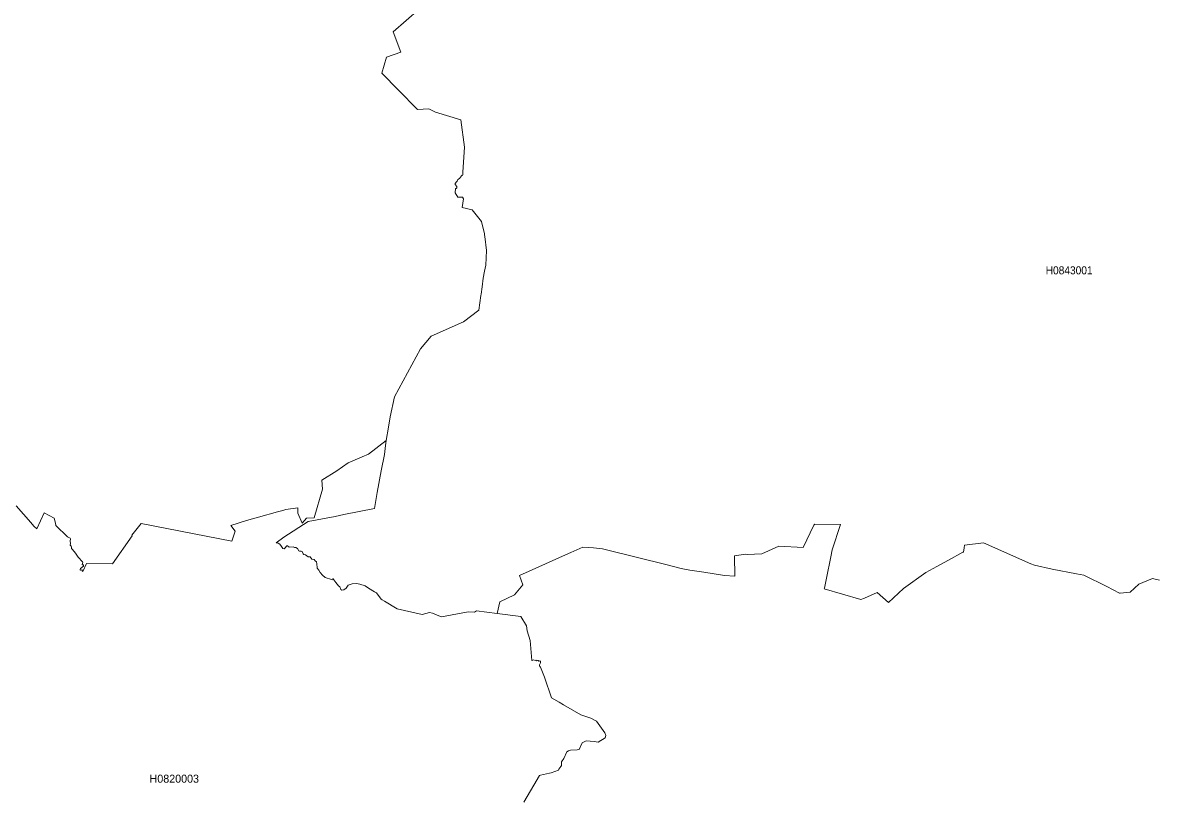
# Model space of a CAD drawing. Extents: x 369010 to 739155, y 6377141 to 6616555.
# Drawn here: x 637511 to 651650, y 6414199 to 6423888 of the extents above; entities that cross this region are included whole.
import ezdxf
from ezdxf.enums import TextEntityAlignment as Align

# ---------------------------------------------------------------- set-up
doc = ezdxf.new("R2010")
doc.units = 0
doc.header["$LTSCALE"] = 40
doc.layers.add('1', color=7, linetype='Continuous', lineweight=13)
doc.layers.add('2', color=7, linetype='Continuous')

msp = doc.modelspace()

# ---------------------------------------------------------------- linework, layer by layer
at = {"layer": '1'}
for points in [[(642465.01, 6424057.23), (642141.12, 6423774.39), (642235.62, 6423519.18), (642059.2, 6423455.63), (642000.44, 6423254.87), (642205.83, 6423044.18), (642443.83, 6422803.87), (642584.01, 6422813.31), (642668.09, 6422767.63), (642986.68, 6422675.11), (643031.7, 6422331.69), (643012.17, 6422018.22), (643010.85, 6421990.75), (643007.87, 6421979.99), (643000.75, 6421981.81), (642993.14, 6421975.36), (642970.46, 6421940.27), (642947.95, 6421928.36), (642940.84, 6421907.01), (642932.56, 6421900.39), (642914.19, 6421878.54), (642915.85, 6421864.31), (642934.88, 6421839.81), (642936.7, 6421826.57), (642928.42, 6421816.48), (642917.67, 6421816.97), (642915.35, 6421763.51), (642950.27, 6421708.4), (643006.71, 6421709.56), (643020.44, 6421688.71), (643001.25, 6421578.98), (643127.86, 6421548.69), (643242.22, 6421404.04), (643282.11, 6421247.97), (643283.26, 6421239.03), (643286.91, 6421217.02), (643306.44, 6421040.26), (643298.16, 6420859.03), (643283.26, 6420785.72), (643265.56, 6420694.19), (643253.64, 6420588.27), (643241.23, 6420494.93), (643235.27, 6420477.71), (643212.1, 6420295), (643019.45, 6420151.51), (642614.13, 6419970.44), (642483.55, 6419813.05), (642157.84, 6419213.76), (642103.22, 6418964.51), (642083.03, 6418833.76), (642052.91, 6418668.42), (642046.29, 6418607.85), (642031.39, 6418493.82), (641991.34, 6418289.42), (641939.04, 6418019.65), (641905.28, 6417818.56), (641525.94, 6417742.59), (641415.88, 6417720.09), (641078.25, 6417658.02), (640774.72, 6417461.4), (640679.39, 6417389.91), (640704.22, 6417384.44), (640722.75, 6417374.35), (640744.6, 6417342.9), (640763.63, 6417320.39), (640778.86, 6417316.42), (640788.95, 6417321.88), (640810.3, 6417352.17), (640822.22, 6417353.33), (640842.41, 6417338.43), (640891.57, 6417341.41), (640908.28, 6417333.63), (640923.67, 6417331.98), (640944.53, 6417320.06), (640962.24, 6417289.11), (640968.86, 6417284.48), (640991.37, 6417287.95), (641001.46, 6417282.66), (641017.51, 6417251.21), (641023.47, 6417242.77), (641047.14, 6417241.61), (641077.43, 6417216.13), (641103.08, 6417213.81), (641126.25, 6417187.66), (641153.89, 6417182.53), (641166.3, 6417164.16), (641181.2, 6417154.06), (641187.16, 6417127.25)], [(642584.01, 6422813.31), (642443.83, 6422803.87), (642205.83, 6423044.18), (642000.44, 6423254.87), (642059.2, 6423455.63), (642235.62, 6423519.18), (642141.12, 6423774.39), (642465.01, 6424057.23)], [(637687.57, 6417563.52), (637781.42, 6417766.1), (637906.04, 6417699.56), (637919.78, 6417635.35), (637928.05, 6417606.88), (638073.53, 6417464.38), (638103.82, 6417449.16), (638110.27, 6417439.56), (638106.13, 6417409.93), (638109.11, 6417381.96), (638104.98, 6417361.11), (638116.89, 6417348.69), (638119.71, 6417339.26), (638122.19, 6417319.57), (638134.27, 6417306.16), (638170.85, 6417263.13), (638207.09, 6417213.31), (638257.9, 6417153.57), (638262.04, 6417143.47), (638254.26, 6417120.96), (638255.42, 6417115), (638269.16, 6417114.34), (638273.29, 6417109.71), (638269.65, 6417098.29), (638234.07, 6417071.64), (638228.77, 6417062.21), (638228.77, 6417054.43), (638232.91, 6417050.79), (638248.96, 6417053.27), (638253.1, 6417047.81), (638253.76, 6417037.22), (638262.04, 6417031.75), (638310.04, 6417134.04), (638635.25, 6417129.24), (638879.7, 6417476.63), (638876.72, 6417485.57), (638990.59, 6417631.38), (640123.13, 6417413.41), (640165.17, 6417537.53), (640111.71, 6417607.71), (640308.33, 6417669.44), (640456.46, 6417709.66), (640697.43, 6417779.67), (640763.96, 6417795.56), (640800.87, 6417805.15), (640949.82, 6417827), (640951.15, 6417762.62), (641002.79, 6417634.69), (641056.74, 6417698.24), (641153.89, 6417702.87), (641257.83, 6418059.87), (641249.39, 6418173.4), (641437.56, 6418288.59), (641578.9, 6418391.37), (641752.02, 6418464.85), (641831.46, 6418498.12), (642052.91, 6418668.42), (642083.03, 6418833.76), (642103.22, 6418964.51), (642157.84, 6419213.76), (642483.55, 6419813.05), (642614.13, 6419970.44), (643019.45, 6420151.51), (643212.1, 6420295), (643235.27, 6420477.71), (643241.23, 6420494.93), (643253.64, 6420588.27), (643265.56, 6420694.19), (643283.26, 6420785.72), (643298.16, 6420859.03), (643306.44, 6421040.26), (643286.91, 6421217.02), (643283.26, 6421239.03), (643282.11, 6421247.97), (643242.22, 6421404.04), (643127.86, 6421548.69), (643001.25, 6421578.98), (643020.44, 6421688.71), (643006.71, 6421709.56), (642950.27, 6421708.4), (642915.35, 6421763.51), (642917.67, 6421816.97), (642928.42, 6421816.48), (642936.7, 6421826.57), (642934.88, 6421839.81), (642915.85, 6421864.31), (642914.19, 6421878.54), (642932.56, 6421900.39), (642940.84, 6421907.01), (642947.95, 6421928.36), (642970.46, 6421940.27), (642993.14, 6421975.36), (643000.75, 6421981.81), (643007.87, 6421979.99), (643010.85, 6421990.75), (643012.17, 6422018.22), (643031.7, 6422331.69), (642986.68, 6422675.11), (642668.09, 6422767.63), (642584.01, 6422813.31)], [(641525.94, 6417742.59), (641905.28, 6417818.56), (641939.04, 6418019.65), (641991.34, 6418289.42), (642031.39, 6418493.82), (642046.29, 6418607.85), (642052.91, 6418668.42), (641831.46, 6418498.12), (641752.02, 6418464.85), (641578.9, 6418391.37), (641437.56, 6418288.59), (641249.39, 6418173.4), (641257.83, 6418059.87), (641153.89, 6417702.87), (641056.74, 6417698.24), (641002.79, 6417634.69), (640951.15, 6417762.62), (640949.82, 6417827), (640800.87, 6417805.15), (640763.96, 6417795.56), (640697.43, 6417779.67), (640456.46, 6417709.66), (640308.33, 6417669.44), (640111.71, 6417607.71), (640165.17, 6417537.53), (640123.13, 6417413.41), (638990.59, 6417631.38), (638876.72, 6417485.57), (638879.7, 6417476.63), (638635.25, 6417129.24), (638310.04, 6417134.04), (638262.04, 6417031.75), (638253.76, 6417037.22), (638253.1, 6417047.81), (638248.96, 6417053.27), (638232.91, 6417050.79), (638228.77, 6417054.43), (638228.77, 6417062.21), (638234.07, 6417071.64), (638269.65, 6417098.29), (638273.29, 6417109.71), (638269.16, 6417114.34), (638255.42, 6417115), (638254.26, 6417120.96), (638262.04, 6417143.47), (638257.9, 6417153.57), (638207.09, 6417213.31), (638170.85, 6417263.13), (638134.27, 6417306.16), (638122.19, 6417319.57), (638119.71, 6417339.26), (638116.89, 6417348.69), (638104.98, 6417361.11), (638109.11, 6417381.96), (638106.13, 6417409.93), (638110.27, 6417439.56), (638103.82, 6417449.16), (638073.53, 6417464.38), (637928.05, 6417606.88), (637919.78, 6417635.35), (637906.04, 6417699.56), (637781.42, 6417766.1), (637687.57, 6417563.52), (637653.15, 6417598.61), (637613.76, 6417646.44), (637522.24, 6417748.55), (637430.22, 6417854.31)], [(637430.22, 6417854.31), (637522.24, 6417748.55), (637613.76, 6417646.44), (637653.15, 6417598.61), (637687.57, 6417563.52)], [(644783.72, 6415018.9), (644682.1, 6415162.55), (644608.79, 6415201.61), (644485.15, 6415243.65), (644266.85, 6415365.96), (644214.06, 6415400.38), (644119.72, 6415455.49), (644032.5, 6415713.18), (643982.52, 6415839.13), (643972.09, 6415845.92), (643966.63, 6415857.17), (643966.63, 6415866.11), (643979.21, 6415889.94), (643979.21, 6415908.31), (643973.25, 6415914.93), (643959.51, 6415914.27), (643951.9, 6415922.05), (643944.62, 6415921.39), (643937.01, 6415916.09), (643924.59, 6415926.19), (643912.68, 6415920.73), (643895.46, 6415929.17), (643883.55, 6415925.03), (643876.43, 6415919.07), (643871.13, 6415920.23), (643852.27, 6416171.63), (643814.86, 6416292.28), (643808.24, 6416355.84), (643737.08, 6416469.21), (643440.49, 6416507.6), (643181.31, 6416540.87), (643156.32, 6416525.48), (643076.22, 6416526.64), (642745.05, 6416466.72), (642732.63, 6416469.21), (642632.01, 6416513.07), (642595.76, 6416520.18), (642501.92, 6416493.54), (642190.94, 6416565.86), (642031.89, 6416662.52), (642003.92, 6416679.23), (641990.51, 6416687.34), (641930.6, 6416763.97), (641908.59, 6416780.02), (641831.3, 6416825.21), (641789.26, 6416853.18), (641723.55, 6416876.18), (641682.51, 6416883.3), (641628.56, 6416880.32), (641576.26, 6416861.29), (641552.59, 6416826.36), (641522.96, 6416803.86), (641500.95, 6416799.06), (641487.38, 6416808.49), (641474.97, 6416839.44), (641458.25, 6416855.49), (641423.83, 6416893.39), (641387.58, 6416945.2), (641377.82, 6416930.14), (641344.55, 6416942.55), (641317.74, 6416947.84), (641289.93, 6416959.26), (641258.32, 6416985.91), (641228.04, 6417020.33), (641210.33, 6417050.62), (641190.63, 6417074.45), (641192.45, 6417091.67), (641185.34, 6417116.66), (641187.16, 6417127.25), (641181.2, 6417154.06), (641166.3, 6417164.16), (641153.89, 6417182.53), (641126.25, 6417187.66), (641103.08, 6417213.81), (641077.43, 6417216.13), (641047.14, 6417241.61), (641023.47, 6417242.77), (641017.51, 6417251.21), (641001.46, 6417282.66), (640991.37, 6417287.95), (640968.86, 6417284.48), (640962.24, 6417289.11), (640944.53, 6417320.06), (640923.67, 6417331.98), (640908.28, 6417333.63), (640891.57, 6417341.41), (640842.41, 6417338.43), (640822.22, 6417353.33), (640810.3, 6417352.17), (640788.95, 6417321.88), (640778.86, 6417316.42), (640763.63, 6417320.39), (640744.6, 6417342.9), (640722.75, 6417374.35), (640704.22, 6417384.44), (640679.39, 6417389.91), (640774.72, 6417461.4), (641078.25, 6417658.02), (641415.88, 6417720.09), (641525.94, 6417742.59)], [(641187.16, 6417127.25), (641185.34, 6417116.66), (641192.45, 6417091.67), (641190.63, 6417074.45), (641210.33, 6417050.62), (641228.04, 6417020.33), (641258.32, 6416985.91), (641289.93, 6416959.26), (641317.74, 6416947.84), (641344.55, 6416942.55), (641377.82, 6416930.14), (641387.58, 6416945.2), (641423.83, 6416893.39), (641458.25, 6416855.49), (641474.97, 6416839.44), (641487.38, 6416808.49), (641500.95, 6416799.06), (641522.96, 6416803.86), (641552.59, 6416826.36), (641576.26, 6416861.29), (641628.56, 6416880.32), (641682.51, 6416883.3), (641723.55, 6416876.18), (641789.26, 6416853.18), (641831.3, 6416825.21), (641908.59, 6416780.02), (641930.6, 6416763.97), (641990.51, 6416687.34), (642003.92, 6416679.23), (642031.89, 6416662.52), (642190.94, 6416565.86), (642501.92, 6416493.54), (642595.76, 6416520.18), (642632.01, 6416513.07), (642732.63, 6416469.21), (642745.05, 6416466.72), (643076.22, 6416526.64), (643156.32, 6416525.48), (643181.31, 6416540.87), (643440.49, 6416507.6), (643474.09, 6416651.59), (643655.32, 6416740.14), (643760.74, 6416864.6), (643720.36, 6416982.77), (644041.6, 6417127.75), (644219.85, 6417208.68), (644359.54, 6417270.58), (644508.99, 6417336.94), (644641.89, 6417329.17), (644755.59, 6417316.26), (645209.23, 6417202.72), (645531.97, 6417122.62), (645740.01, 6417069.82), (645779.23, 6417062.7), (645848.08, 6417049.63), (646023.02, 6417024.14), (646278.72, 6416980.78), (646408.81, 6416974.82), (646404.01, 6417229.7), (646540.88, 6417247.9), (646563.88, 6417243.1), (646745.61, 6417255.02), (646958.61, 6417348.2), (647262.31, 6417334.3), (647394.05, 6417609.53), (647407.13, 6417621.78), (647729.86, 6417618.63), (647624.27, 6417302.52), (647607.06, 6417214.97), (647552.94, 6416948.18), (647530.26, 6416823.05), (647526.62, 6416814.12), (647984.57, 6416681.71), (648029.09, 6416700.08), (648185.49, 6416769.6), (648329.81, 6416645.47), (648516, 6416818.92), (648794.88, 6417019.51), (648933.24, 6417094.98), (649077.06, 6417173.1), (649258.12, 6417272.4), (649265.24, 6417275.87), (649272.69, 6417329.99), (649279.97, 6417363.09), (649514.32, 6417389.91), (650105.5, 6417129.9), (650153.67, 6417109.71), (650372.3, 6417063.37), (650679.64, 6417001.63), (650768.68, 6416986.24), (651056.49, 6416843.74), (651215.87, 6416763.8), (651224.81, 6416763.14), (651350.09, 6416776.22), (651456.02, 6416874.69), (651625.99, 6416945.36), (651712.71, 6416925.17)], [(651712.71, 6416925.17), (651625.99, 6416945.36), (651456.02, 6416874.69), (651350.09, 6416776.22), (651224.81, 6416763.14), (651215.87, 6416763.8), (651056.49, 6416843.74), (650768.68, 6416986.24), (650679.64, 6417001.63), (650372.3, 6417063.37), (650153.67, 6417109.71), (650105.5, 6417129.9), (649514.32, 6417389.91), (649279.97, 6417363.09), (649272.69, 6417329.99), (649265.24, 6417275.87), (649258.12, 6417272.4), (649077.06, 6417173.1), (648933.24, 6417094.98), (648794.88, 6417019.51), (648516, 6416818.92), (648329.81, 6416645.47), (648185.49, 6416769.6), (648029.09, 6416700.08), (647984.57, 6416681.71), (647526.62, 6416814.12), (647530.26, 6416823.05), (647552.94, 6416948.18), (647607.06, 6417214.97), (647624.27, 6417302.52), (647729.86, 6417618.63), (647407.13, 6417621.78), (647394.05, 6417609.53), (647262.31, 6417334.3), (646958.61, 6417348.2), (646745.61, 6417255.02), (646563.88, 6417243.1), (646540.88, 6417247.9), (646404.01, 6417229.7), (646408.81, 6416974.82), (646278.72, 6416980.78), (646023.02, 6417024.14), (645848.08, 6417049.63), (645779.23, 6417062.7), (645740.01, 6417069.82), (645531.97, 6417122.62), (645209.23, 6417202.72), (644755.59, 6417316.26), (644641.89, 6417329.17), (644508.99, 6417336.94), (644359.54, 6417270.58), (644219.85, 6417208.68), (644041.6, 6417127.75), (643720.36, 6416982.77), (643760.74, 6416864.6), (643655.32, 6416740.14), (643474.09, 6416651.59), (643440.49, 6416507.6)], [(643440.49, 6416507.6), (643737.08, 6416469.21), (643808.24, 6416355.84), (643814.86, 6416292.28), (643852.27, 6416171.63), (643871.13, 6415920.23), (643876.43, 6415919.07), (643883.55, 6415925.03), (643895.46, 6415929.17), (643912.68, 6415920.73), (643924.59, 6415926.19), (643937.01, 6415916.09), (643944.62, 6415921.39), (643951.9, 6415922.05), (643959.51, 6415914.27), (643973.25, 6415914.93), (643979.21, 6415908.31), (643979.21, 6415889.94), (643966.63, 6415866.11), (643966.63, 6415857.17), (643972.09, 6415845.92), (643982.52, 6415839.13), (644032.5, 6415713.18), (644119.72, 6415455.49), (644214.06, 6415400.38), (644266.85, 6415365.96), (644485.15, 6415243.65), (644608.79, 6415201.61), (644682.1, 6415162.55), (644783.72, 6415018.9), (644795.47, 6414982.65), (644788.36, 6414953.52), (644701.63, 6414902.38), (644653.47, 6414911.15), (644551.36, 6414915.95), (644503.19, 6414890.46), (644465.13, 6414810.19), (644439.64, 6414804.24), (644355.4, 6414799.6), (644332.23, 6414794.14), (644312.04, 6414779.91), (644272.81, 6414696.82), (644243.68, 6414654.62), (644242.53, 6414610.6), (644234.75, 6414595.2), (644209.92, 6414564.92), (644205.62, 6414551.35), (644114.59, 6414517.09), (644092.74, 6414511.79), (643979.87, 6414490.44), (643967.95, 6414484.65), (643896.13, 6414363.83), (643772.83, 6414149.83)], [(643772.83, 6414149.83), (643896.13, 6414363.83), (643967.95, 6414484.65), (643979.87, 6414490.44), (644092.74, 6414511.79), (644114.59, 6414517.09), (644205.62, 6414551.35), (644209.92, 6414564.92), (644234.75, 6414595.2), (644242.53, 6414610.6), (644243.68, 6414654.62), (644272.81, 6414696.82), (644312.04, 6414779.91), (644332.23, 6414794.14), (644355.4, 6414799.6), (644439.64, 6414804.24), (644465.13, 6414810.19), (644503.19, 6414890.46), (644551.36, 6414915.95), (644653.47, 6414911.15), (644701.63, 6414902.38), (644788.36, 6414953.52), (644795.47, 6414982.65), (644783.72, 6415018.9)]]:
    msp.add_lwpolyline(points, dxfattribs=at)

# ---------------------------------------------------------------- texts
at = {"layer": '2', "width": 0.95}
msp.add_text('H0843001', height=100, dxfattribs=at).set_placement((650585.78, 6420744.18), align=Align.CENTER)
at = {"layer": '2'}
msp.add_text('H0820003', height=100, dxfattribs=at).set_placement((639405.8, 6414394.54), align=Align.CENTER)

doc.saveas('drawing.dxf')
